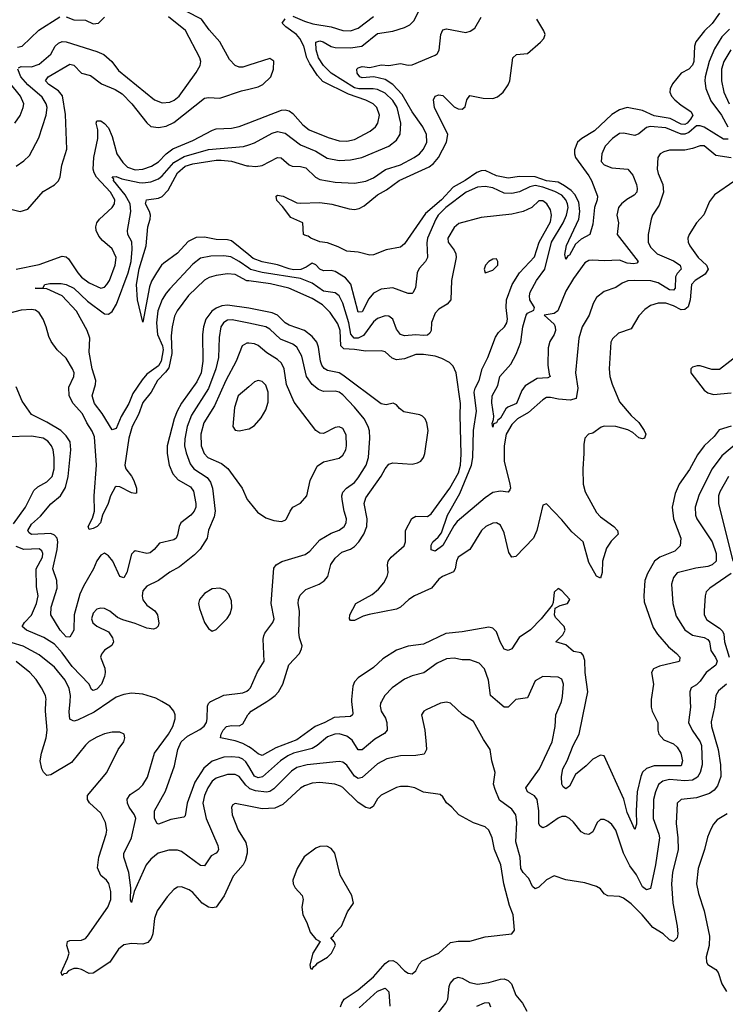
# Model space of a CAD drawing. Header units: inches. Extents: x 1834610 to 2027685, y 642842 to 774116.
# Tile 576 of 632: x 1978808 to 1982480, y 758424 to 763548. Entities that reach past the tile are written whole.
import ezdxf

# ---------------------------------------------------------------- set-up
doc = ezdxf.new("R2010")
doc.units = ezdxf.units.IN
doc.header["$MEASUREMENT"] = 0
for name, color, linetype in [('B9775', 7, 'Continuous'), ('B9776', 7, 'Continuous'), ('B9785', 7, 'Continuous'), ('B9786', 7, 'Continuous')]:
    doc.layers.add(name, color=color, linetype=linetype)

msp = doc.modelspace()

# ---------------------------------------------------------------- linework, layer by layer
at = {"layer": 'B9775', "color": 5}
for points, elevation in [([(1980000, 759455.6), (1979930, 759469.6), (1979918, 759462), (1979910.3, 759449.7), (1979913.4, 759410), (1979945.8, 759330), (1979985, 759265), (1979992.4, 759232.4), (1979991.8, 759210), (1979981.9, 759170), (1979971.8, 759150), (1979919.7, 759090), (1979871.6, 758988.4), (1979830.2, 758929.8), (1979810, 758925.7), (1979790, 758928.7), (1979758.3, 758950), (1979710, 759005.1), (1979690, 759018.9), (1979650, 759035.1), (1979630, 759033.6), (1979610, 759020.7), (1979576.5, 758983.5), (1979523.2, 758910), (1979510.1, 758869.9), (1979501.2, 758790), (1979493, 758767), (1979474.5, 758745.5), (1979450, 758736.2), (1979390, 758740.5), (1979350, 758733.2), (1979323.2, 758710), (1979277.5, 758642.5), (1979190, 758586.4), (1979170, 758583.9), (1979130, 758604.2), (1979110, 758610.7), (1979090.2, 758609.8), (1979062.4, 758597.6), (1979050, 758584.7), (1979038, 758582), (1979030, 758574), (1979024.2, 758590), (1979057.8, 758662.2), (1979065.8, 758690), (1979053.7, 758730), (1979057, 758750), (1979070, 758755.2), (1979130, 758757.6), (1979150, 758766.7), (1979162, 758778), (1979267.2, 758930), (1979282.2, 758970), (1979283.2, 759010), (1979273, 759053), (1979260.5, 759070), (1979230, 759094.3), (1979213.2, 759133.2), (1979219.8, 759190), (1979257.8, 759310), (1979261.1, 759330), (1979255, 759370), (1979230, 759418.3), (1979171.8, 759471.8), (1979161.1, 759490), (1979161.1, 759510), (1979261.5, 759630), (1979320.7, 759750), (1979351.1, 759790), (1979354.7, 759810), (1979351.8, 759830), (1979330, 759839.6), (1979290, 759839.2), (1979250, 759831.9), (1979210, 759813.3), (1979170, 759790.8), (1979150, 759772), (1979077.2, 759682.8), (1978970, 759617.8), (1978950, 759615.1), (1978932.2, 759632.2), (1978923.1, 759650), (1978915.4, 759690), (1978921.5, 759730), (1978946.8, 759810), (1978950.9, 759850), (1978942.2, 759950), (1978945.1, 760000)], 480), ([(1979277, 760000), (1979195.9, 759944.1), (1979110, 759902.2), (1979090, 759897.7), (1979070, 759908), (1979065.4, 759945.4), (1979070.3, 760000)], 460), ([(1980000, 759550.8), (1979984.4, 759564.4), (1979950, 759609.9), (1979930, 759620.2), (1979890, 759620.4), (1979830, 759600.4), (1979810, 759585), (1979786.9, 759550), (1979769.6, 759510), (1979762.2, 759470), (1979778.8, 759390), (1979839.8, 759250), (1979843.2, 759230), (1979839.1, 759220.9), (1979830.3, 759210), (1979804.2, 759195.8), (1979770, 759143.5), (1979750, 759145.6), (1979650, 759219.4), (1979630, 759225.7), (1979585.1, 759225.1), (1979529.1, 759210), (1979490, 759178.4), (1979467.1, 759150), (1979404.9, 759010), (1979390, 758952.7), (1979385.6, 758965.6), (1979386.7, 759030), (1979376.8, 759110), (1979351.1, 759190), (1979351.1, 759208.9), (1979390.8, 759290), (1979412.2, 759390), (1979405.9, 759410), (1979378.5, 759450), (1979369.9, 759470), (1979367.9, 759492.1), (1979383.9, 759516.1), (1979430, 759546.2), (1979450, 759566.5), (1979474.3, 759605.7), (1979509.3, 759730.7), (1979582.9, 759830), (1979605.8, 759870), (1979617.2, 759910), (1979616.8, 759930), (1979609.7, 759950), (1979590, 759975.8), (1979547.9, 760000)], 460), ([(1980000, 759661.5), (1979985.8, 759685.8), (1979970, 759699), (1979950, 759707.8), (1979910, 759712.1), (1979870, 759709), (1979810, 759689.4), (1979766.9, 759653.1), (1979719.5, 759580.5), (1979679.1, 759470), (1979670, 759405.1), (1979662.6, 759397.4), (1979594.8, 759385.2), (1979530, 759361.1), (1979524.2, 759364.2), (1979510.6, 759390.6), (1979509.4, 759430.6), (1979567.4, 759532.6), (1979614.8, 759665.2), (1979631.3, 759750), (1979648.6, 759790), (1979680.9, 759819.1), (1979746.2, 759853.8), (1979769, 759871), (1979779.9, 759890), (1979784.4, 759910), (1979785.2, 759974.8), (1979790.5, 759989.5), (1979800.9, 759999.1), (1979802.7, 760000)], 440), ([(1980000, 759763.9), (1979970, 759781), (1979930, 759794.9), (1979854, 759810), (1979856.8, 759830), (1979867.1, 759850), (1979885.3, 759870), (1979910, 759875.5), (1979950, 759872.6), (1979970, 759882.5), (1979995.6, 759930), (1980000, 759935.3)], 420)]:
    msp.add_lwpolyline(points, dxfattribs=dict(at, elevation=elevation))
at = {"layer": 'B9776', "color": 5}
for points, elevation in [([(1980000, 763310.7), (1979970, 763301.2), (1979950, 763301.2), (1979930, 763309.8), (1979900.5, 763340.5), (1979850, 763432.3), (1979794.3, 763494.3), (1979755.2, 763550), (1979676.9, 763590), (1979656.4, 763610), (1979648, 763630), (1979672.3, 763647.7), (1979730, 763661.7), (1979850, 763669.4), (1979902.1, 763677.9), (1979951.2, 763688.8), (1979992, 763708), (1980000, 763716.5)], 420), ([(1978796.2, 763403.8), (1978820.5, 763410), (1978907.4, 763492.6), (1979017, 763563)], 460), ([(1978803, 763297), (1978816.2, 763303.8), (1978870, 763303.1), (1978910, 763315.7), (1978970, 763368.4), (1978993.3, 763410), (1979010, 763426.1), (1979030, 763433.9), (1979050, 763432), (1979210, 763382.6), (1979245.8, 763365.8), (1979287.6, 763330), (1979322.5, 763282.5), (1979510, 763130.7), (1979550, 763115), (1979590, 763118.9), (1979611.4, 763128.6), (1979638.3, 763150), (1979727.1, 763272.9), (1979747.6, 763310), (1979750.8, 763330), (1979746.5, 763350), (1979671.6, 763491.6), (1979582.6, 763562.6)], 440), ([(1979050, 763562.8), (1979090, 763546.5), (1979150, 763545.5), (1979190, 763526.3), (1979218, 763530), (1979250, 763560.5)], 460), ([(1978770, 762560.7), (1978810, 762550.2), (1978850, 762562), (1978930, 762652.9), (1978990, 762688), (1979010.9, 762709.1), (1979019.5, 762730), (1979027.8, 762790), (1979054.1, 762874.1), (1979046.5, 763053.5), (1979030.9, 763150.9), (1979010, 763176.7), (1978959.9, 763210), (1978942, 763230), (1978955.8, 763250), (1979070, 763315.9), (1979090, 763311), (1979130, 763268.8), (1979176.9, 763256.9), (1979233.5, 763213.5), (1979304.4, 763184.4), (1979341.6, 763161.6), (1979392.7, 763110), (1979470, 763010.2), (1979490, 762992.1), (1979530, 762986.1), (1979570, 762994.2), (1979610, 763013.1), (1979770, 763138.9), (1979790, 763143), (1979850, 763139.2), (1979961.9, 763178.1), (1980000, 763186.8)], 420), ([(1978783.5, 763010), (1978810, 763048.2), (1978826.9, 763090), (1978829.7, 763110), (1978812.6, 763150), (1978703.4, 763283.4)], 460), ([(1978790, 762785.3), (1978830, 762813.8), (1978858.8, 762841.2), (1978907.9, 762932.1), (1978945.8, 763050), (1978950.5, 763090), (1978946.8, 763110), (1978924.6, 763144.6), (1978850, 763208.4), (1978815.1, 763250), (1978799.2, 763290)], 440), ([(1978789.9, 762250.1), (1978910, 762274.3), (1979030, 762316.8), (1979050, 762312.7), (1979062.8, 762302.8), (1979110.1, 762230), (1979130, 762208.4), (1979170, 762178.2), (1979230, 762150.2), (1979250, 762156.5), (1979262, 762170), (1979274.9, 762190), (1979305.8, 762270), (1979309.9, 762310), (1979290, 762355.9), (1979238.8, 762398.8), (1979220.5, 762420.5), (1979206.5, 762450), (1979204.5, 762470), (1979209.9, 762490), (1979223.2, 762510), (1979290, 762571.1), (1979301.6, 762590), (1979303.1, 762610), (1979281.5, 762650), (1979207.9, 762727.9), (1979195.1, 762750), (1979191.3, 762770), (1979193.9, 762830), (1979215.8, 762930), (1979214.6, 762974.6), (1979206.1, 763010), (1979210, 763021.1), (1979230, 763020.5), (1979250, 763008.2), (1979270, 762985.2), (1979290, 762939.7), (1979314.5, 762850), (1979344.3, 762804.3), (1979370, 762779.7), (1979410, 762766.1), (1979450, 762769.3), (1979495, 762785), (1979530, 762808.2), (1979571.2, 762850), (1979605.1, 762874.9), (1979710, 762918.7), (1979812.3, 762972.3), (1979830, 762979.5), (1979910, 762983.4), (1979950, 762991.7), (1980000, 763011.1)], 380), ([(1980000, 762255.3), (1979950, 762289.9), (1979906.6, 762313.4), (1979870, 762318.9), (1979802.6, 762317.4), (1979750, 762306), (1979710, 762276.2), (1979590, 762147.2), (1979570, 762124.7), (1979550, 762090.7), (1979527.9, 762032.1), (1979519.9, 761970), (1979525.9, 761910), (1979551.1, 761851.1), (1979555, 761830), (1979544.4, 761770), (1979530, 761746.3), (1979470, 761702.5), (1979446, 761674), (1979397.8, 761602.2), (1979376.7, 761550), (1979336.7, 761483.3), (1979310, 761420.5), (1979290, 761413), (1979237.8, 761497.8), (1979198.4, 761550), (1979184.7, 761590), (1979202.8, 761650), (1979204.1, 761670), (1979185.3, 761730), (1979170, 761818), (1979174, 761890), (1979159.4, 761930), (1979103.5, 762030), (1979029.6, 762110), (1978950, 762146.9), (1978889.2, 762150), (1978929.2, 762150.8), (1978939, 762170), (1978965.5, 762174.5), (1979024.7, 762175.3), (1979050, 762170.1), (1979090, 762150.1), (1979162.1, 762082.1), (1979250, 762016.6), (1979270, 762015.1), (1979290.2, 762029.8), (1979312, 762068), (1979373, 762230), (1979389, 762290), (1979393.9, 762353.9), (1979391.3, 762391.3), (1979371.7, 762430), (1979369.8, 762450), (1979386.9, 762550), (1979383.1, 762590), (1979356.9, 762636.9), (1979296.7, 762710), (1979297.6, 762717.6), (1979290, 762730.3), (1979310, 762731.9), (1979339.9, 762719.9), (1979430, 762700.4), (1979450, 762698.2), (1979490, 762703.1), (1979530, 762718.6), (1979550, 762735), (1979610, 762804.7), (1979665, 762835), (1979790, 762872.1), (1979973.1, 762886.9), (1980000, 762896)], 360), ([(1980000, 762323.6), (1979910, 762396.1), (1979890, 762401.8), (1979830, 762403.6), (1979770, 762416.4), (1979726.3, 762413.7), (1979685.8, 762394.2), (1979630, 762333.4), (1979558.6, 762281.4), (1979546, 762270), (1979519.6, 762230), (1979493.5, 762186.5), (1979483, 762157), (1979450, 761974), (1979421.8, 762090), (1979415.8, 762170), (1979430, 762250.3), (1979467, 762370), (1979475.5, 762470), (1979487.2, 762510), (1979488.8, 762530), (1979483.8, 762550), (1979462.6, 762590), (1979467.8, 762610), (1979530, 762618.9), (1979550, 762628.1), (1979580.2, 762659.8), (1979629.8, 762750.2), (1979670, 762784.7), (1979710, 762798.2), (1979830, 762816.8), (1979856.1, 762816.1), (1979910.5, 762810.6), (1979990, 762787.5), (1980000, 762786.5)], 340), ([(1980000, 762187.8), (1979990, 762189), (1979930, 762221.1), (1979890, 762224.5), (1979830, 762217), (1979794.5, 762205.5), (1979770, 762191.4), (1979687.5, 762112.5), (1979627.2, 762032.8), (1979614.7, 762005.3), (1979601.4, 761950), (1979596.7, 761903.3), (1979599.3, 761810), (1979583.7, 761736.3), (1979567.3, 761712.7), (1979526.3, 761670), (1979491.8, 761610), (1979450, 761554.8), (1979426.5, 761493.5), (1979394.4, 761430), (1979376.2, 761370), (1979355, 761230), (1979360.8, 761210), (1979390, 761172.6), (1979401.7, 761150), (1979415.9, 761110), (1979415.8, 761084.2), (1979410, 761081.2), (1979390, 761085.5), (1979330, 761116.6), (1979310, 761118), (1979305.4, 761114.6), (1979280.5, 761070), (1979269.6, 761030), (1979239.5, 760970), (1979228.6, 760930), (1979211.5, 760910), (1979190, 760899.6), (1979170, 760895.4), (1979164.2, 760910), (1979186.7, 760953.3), (1979197.4, 760990), (1979196.3, 761070), (1979208.7, 761230), (1979196.8, 761376.8), (1979186.3, 761406.3), (1979156.9, 761450), (1979135.8, 761495.8), (1979086.5, 761550), (1979065.3, 761590), (1979064.6, 761635.4), (1979090.5, 761690), (1979091.2, 761710), (1979082.4, 761730), (1979050, 761786.6), (1979003.6, 761830), (1978972.6, 761872.6), (1978959.3, 761899.3), (1978946.8, 761950), (1978930.7, 761990), (1978910, 762021.5), (1978890, 762036.1), (1978870, 762040.2), (1978815.8, 762035.8), (1978750, 762018.1)], 380), ([(1980000, 762046.7), (1979890, 762062.1), (1979860.9, 762059.1), (1979830, 762046), (1979808, 762030), (1979777.5, 761990), (1979765.5, 761950), (1979760.5, 761910), (1979761.5, 761770), (1979752.3, 761710), (1979730, 761662.7), (1979650, 761551.2), (1979627.3, 761510), (1979612.7, 761470), (1979575.9, 761330), (1979575.8, 761290), (1979586.5, 761230), (1979604.8, 761184.8), (1979632.7, 761152.7), (1979697.3, 761117.3), (1979713.4, 761093.4), (1979725.2, 761030), (1979724.8, 761010), (1979716.9, 760990), (1979698.5, 760970), (1979646.9, 760930), (1979637.5, 760910), (1979630, 760866.9), (1979621.9, 760850), (1979610, 760840.2), (1979535.9, 760824.1), (1979508.2, 760790), (1979487.4, 760772.6), (1979470, 760769.9), (1979410, 760783.5), (1979401.9, 760778.1), (1979390, 760765.4), (1979366.2, 760670), (1979350, 760643.5), (1979329.9, 760649.9), (1979293, 760730), (1979270, 760757.5), (1979250, 760770.9), (1979230, 760761.8), (1979210, 760731.1), (1979192.6, 760690), (1979140.6, 760599.4), (1979122, 760558), (1979092.3, 760450), (1979090.6, 760370), (1979070, 760334.5), (1979050, 760336.8), (1979019.5, 760370), (1978971.1, 760450), (1978972.6, 760490), (1979002.8, 760590), (1979002, 760630), (1978980.9, 760690), (1979004, 760790), (1979007.4, 760830), (1979003, 760850), (1978990, 760865), (1978970, 760873.1), (1978869.3, 760869.3), (1978857, 760877), (1978850.5, 760890), (1978870, 760922.1), (1978915.9, 760964.1), (1978970, 761028.9), (1979020.2, 761070), (1979046.3, 761113.7), (1979061, 761170), (1979074, 761310), (1979070.3, 761350), (1979050, 761382.4), (1979023, 761410), (1978950, 761453), (1978870, 761492.7), (1978821.9, 761561.9), (1978790, 761637.4)], 420), ([(1980000, 761967.6), (1979914.1, 761986), (1979890, 761984), (1979881.1, 761978.9), (1979868.8, 761970), (1979855.8, 761950), (1979846.1, 761893.9), (1979843, 761790), (1979828.7, 761730), (1979791.7, 761628.3), (1979701.8, 761490), (1979680.5, 761430), (1979666.9, 761366.9), (1979666.8, 761330), (1979674, 761294), (1979695.6, 761235.6), (1979714.4, 761210), (1979784.7, 761164.7), (1979801.5, 761141.5), (1979812.2, 761110), (1979826.1, 760990), (1979819.5, 760960.5), (1979790.3, 760890.3), (1979783.6, 760850), (1979748, 760792), (1979717.5, 760762.5), (1979639.4, 760700.6), (1979590, 760672.2), (1979531.4, 760628.6), (1979470, 760599.8), (1979450, 760576.3), (1979445.6, 760550), (1979450, 760529), (1979470, 760500.6), (1979511.3, 760471.3), (1979525.8, 760450), (1979532.1, 760408), (1979528.9, 760391.1), (1979518.6, 760381.4), (1979503.9, 760376.1), (1979470, 760380.4), (1979410, 760404.8), (1979344.7, 760424.7), (1979316.5, 760436.5), (1979276.9, 760470), (1979250, 760483.5), (1979230, 760486), (1979210, 760479.7), (1979190, 760458.9), (1979182, 760430), (1979188.8, 760408.8), (1979210, 760391.3), (1979270, 760362.4), (1979291.4, 760331.4), (1979295.8, 760310), (1979288.5, 760291.5), (1979250, 760267.3), (1979233.3, 760246.7), (1979229.2, 760230), (1979252.2, 760172.2), (1979252.9, 760150), (1979250.1, 760130), (1979234.8, 760090), (1979210, 760063), (1979190, 760056.1), (1979182.8, 760062.8), (1979169.1, 760090), (1979081.7, 760181.7), (1979030, 760253), (1978990, 760297.8), (1978933.4, 760333.4), (1978843.5, 760370), (1978820.5, 760390), (1978833.3, 760410), (1978870, 760448), (1978895.9, 760510), (1978904, 760550), (1978896.2, 760596.2), (1978894.5, 760690), (1978926.5, 760750), (1978929, 760770), (1978923.2, 760783.2), (1978910, 760794.8), (1978830, 760791.3), (1978790, 760806.1)], 440), ([(1980000, 761863.5), (1979990, 761864.4), (1979966.2, 761850), (1979935.3, 761770), (1979880.9, 761670), (1979822.6, 761537.4), (1979766.2, 761450), (1979751.4, 761390), (1979753.5, 761330), (1979769.1, 761290), (1979787.1, 761270), (1979858.7, 761238.7), (1979892.3, 761212.3), (1979965.3, 761110), (1979992.7, 761050), (1980000, 761041)], 460), ([(1980000, 761637.5), (1979946, 761590), (1979925.9, 761530), (1979917.3, 761430), (1979930, 761411), (1979950, 761407.7), (1980000, 761418)], 480), ([(1978776.3, 760923.7), (1978838, 761010), (1978882.5, 761097.5), (1978903.5, 761116.5), (1978950, 761142), (1978977.1, 761170), (1978988, 761210), (1978988.3, 761270), (1978981.8, 761310), (1978973.3, 761330), (1978954.2, 761354.2), (1978930, 761370.4), (1978870, 761380.2), (1978743, 761377)], 440), ([(1979070.3, 760000), (1979073, 760030), (1979066.5, 760066.5), (1979045.2, 760110), (1978990, 760178.3), (1978910, 760243.2), (1978827, 760287), (1978770, 760304.2)], 460), ([(1978945.1, 760000), (1978945.7, 760010), (1978942.2, 760030), (1978922.2, 760070), (1978893.4, 760113.4), (1978861.8, 760150), (1978790, 760207.4)], 480), ([(1979547.9, 760000), (1979517.5, 760017.5), (1979450, 760038.2), (1979390, 760042.6), (1979350, 760036.8), (1979310, 760022.7), (1979277, 760000)], 460), ([(1979802.7, 760000), (1979870, 760031.8), (1979970, 760045.4), (1979990, 760052.7), (1980000, 760061.4)], 440)]:
    msp.add_lwpolyline(points, dxfattribs=dict(at, elevation=elevation))
at = {"layer": 'B9776', "color": 5, "elevation": 460}
msp.add_lwpolyline([(1979850, 760589.7), (1979810, 760586.6), (1979770, 760561.1), (1979744.2, 760530), (1979739.5, 760510), (1979744.2, 760484.2), (1979770.3, 760410.3), (1979790, 760378.8), (1979810, 760366), (1979830, 760374), (1979888.2, 760431.8), (1979904, 760456), (1979913, 760487), (1979910, 760524), (1979897.4, 760557.4), (1979878.4, 760578.4)], close=True, dxfattribs=at)
at = {"layer": 'B9785', "color": 5}
for points, elevation in [([(1982426.6, 760000), (1982423.1, 759970), (1982405.7, 759894.3), (1982407.7, 759870), (1982443.7, 759750), (1982454.7, 759670), (1982456, 759610), (1982439.8, 759560.2), (1982421.8, 759538.2), (1982398.6, 759521.4), (1982330, 759498.4), (1982250.1, 759489.9), (1982229.6, 759470.4), (1982224.1, 759364.1), (1982233.4, 759290), (1982234, 759230), (1982206.1, 759110), (1982199.3, 759050), (1982206.4, 758950), (1982229, 758831), (1982232.4, 758790), (1982230, 758769.2), (1982210.8, 758750), (1982190, 758758.7), (1982156.3, 758790), (1982102.8, 758822.8), (1982048.2, 758890), (1981990, 758945.8), (1981950, 758976.4), (1981930, 758984.4), (1981868.7, 758988.7), (1981850, 758998.7), (1981830, 759025.1), (1981810, 759037.4), (1981750, 759056.3), (1981650, 759071.8), (1981590, 759092.8), (1981550, 759070.8), (1981510, 759032.6), (1981490, 759025.3), (1981476.2, 759036.2), (1981457.8, 759077.8), (1981428.5, 759110), (1981416.5, 759130), (1981412, 759190), (1981389.4, 759270), (1981395.9, 759370), (1981390.6, 759410), (1981370, 759438.9), (1981305.5, 759485.5), (1981281.7, 759541.7), (1981274, 759570), (1981283.1, 759630), (1981265.4, 759690), (1981257.4, 759750), (1981222.1, 759802.1), (1981170, 759895.4), (1981112, 759932), (1981050.8, 759990.8), (1981030, 759996.4), (1980997.3, 759990), (1980923.5, 759956.5), (1980911.4, 759948.6), (1980898.4, 759930), (1980916.5, 759850), (1980924.1, 759775.9), (1980924.4, 759750), (1980913.8, 759726.2), (1980870, 759717.7), (1980790, 759717.4), (1980718, 759702), (1980670, 759675.3), (1980590, 759603.4), (1980570, 759598.5), (1980550, 759610.6), (1980510, 759667.9), (1980490, 759683.2), (1980470, 759688), (1980304.9, 759670), (1980250, 759655.5), (1980223.4, 759636.6), (1980130, 759544.6), (1980110, 759531.8), (1980092.2, 759527.8), (1980034.7, 759534.7), (1980005.8, 759545.8), (1980000, 759550.8)], 460), ([(1980691.6, 760000), (1980685.8, 759990), (1980684.1, 759975.9), (1980690.2, 759950), (1980712.3, 759912.3), (1980719.4, 759890), (1980721.1, 759850), (1980706.2, 759833.8), (1980656.6, 759803.4), (1980590, 759748.1), (1980570, 759747.6), (1980537.6, 759797.6), (1980510, 759818.7), (1980470, 759831.1), (1980447.7, 759830), (1980410, 759815), (1980355.6, 759770), (1980330, 759755.5), (1980233.4, 759730), (1980203.1, 759716.9), (1980165.2, 759690), (1980072.6, 759607.4), (1980050, 759601.5), (1980030, 759610.4), (1980000, 759661.5)], 440), ([(1980535.4, 760000), (1980542, 759938), (1980540.8, 759930), (1980530, 759921.6), (1980444.1, 759915.9), (1980395.7, 759890), (1980345.4, 759870), (1980250, 759799.9), (1980141.5, 759758.5), (1980070, 759719.3), (1980050, 759727.2), (1980015.3, 759755.3), (1980000, 759763.9)], 420), ([(1980000, 759935.3), (1980012.2, 759950), (1980094.2, 760000)], 420), ([(1981380.5, 760000), (1981350, 759969.7), (1981330, 759969.7), (1981294.4, 760000)], 440), ([(1982296.9, 760000), (1982298.2, 759970), (1982288.8, 759890), (1982307.5, 759850), (1982349.6, 759790), (1982355.5, 759770), (1982359.6, 759670), (1982350, 759629.7), (1982334.9, 759605.1), (1982310, 759589.9), (1982270, 759585.9), (1982190, 759593.8), (1982154.8, 759585.2), (1982132.3, 759567.7), (1982116.2, 759530), (1982106.4, 759490), (1982104.6, 759390), (1982134.4, 759310), (1982137.7, 759290), (1982116, 759150), (1982090, 759026.9), (1982070, 759018.7), (1982050, 759034.5), (1982017.6, 759097.6), (1981984.1, 759144.1), (1981950.8, 759210), (1981909.9, 759329.9), (1981890, 759359.1), (1981870, 759375.3), (1981850, 759385.4), (1981830, 759385.6), (1981812.7, 759370), (1981790, 759322), (1981770, 759307.6), (1981750, 759311), (1981730, 759320.8), (1981690, 759372.4), (1981670, 759391.3), (1981650, 759401), (1981630, 759401), (1981610, 759392.2), (1981551.7, 759350), (1981530, 759342.8), (1981516.9, 759350), (1981510, 759362.7), (1981509.9, 759430), (1981500.9, 759490), (1981487.8, 759507.8), (1981451.1, 759530), (1981442.4, 759550), (1981512.4, 759650), (1981578.6, 759790), (1981595.1, 759870), (1981597.4, 759930), (1981625.7, 759994.3), (1981627.1, 760000)], 440), ([(1982093.8, 760000), (1982093.7, 759970), (1982098.7, 759950), (1982129.3, 759890), (1982128.7, 759850), (1982134.2, 759830), (1982160.9, 759800.9), (1982210, 759779.3), (1982230, 759761.5), (1982248.3, 759730), (1982256.8, 759690), (1982250, 759664.9), (1982110, 759665.6), (1982070, 759651.1), (1982050, 759631.4), (1982040.1, 759610), (1982022.3, 759530), (1982015.7, 759430), (1982018.5, 759361.5), (1982010, 759332.7), (1981970, 759422.2), (1981951.8, 759491.8), (1981850, 759716.2), (1981830, 759721.1), (1981790, 759699.9), (1981755.6, 759664.4), (1981701.2, 759618.8), (1981670, 759558.3), (1981650, 759545.1), (1981635.9, 759555.9), (1981628.6, 759568.6), (1981628.3, 759610), (1981634, 759650), (1981657.9, 759690), (1981689.3, 759770.7), (1981718.8, 759830), (1981754, 760000)], 420), ([(1980478.4, 758410), (1980484.3, 758430), (1980497.6, 758450), (1980570, 758499.6), (1980650, 758567.2), (1980710, 758635.3), (1980730, 758650.8), (1980750, 758652.1), (1980770, 758641.7), (1980810, 758598.4), (1980830, 758585), (1980850, 758583.2), (1980870, 758598), (1980887.7, 758632.3), (1980902.7, 758650), (1980989.9, 758690.1), (1981050, 758746.2), (1981090, 758753), (1981150, 758751.5), (1981230, 758775.5), (1981370, 758790.6), (1981382.4, 758810), (1981376.4, 758890), (1981357.9, 758937.9), (1981328.3, 759050), (1981311.3, 759150), (1981279.5, 759230), (1981266.4, 759290), (1981250, 759329.4), (1981230, 759347.3), (1981170, 759368.3), (1981093, 759410), (1981057.7, 759450), (1981030, 759472.8), (1981010, 759503.5), (1980995.8, 759515.8), (1980910, 759527.4), (1980863.7, 759550), (1980830, 759558), (1980790, 759557.4), (1980770, 759551.2), (1980690, 759512.8), (1980670, 759493.3), (1980647.4, 759452.6), (1980630, 759442), (1980610, 759448.6), (1980570, 759474.1), (1980490, 759551.8), (1980478.3, 759558.3), (1980448.5, 759568.5), (1980370, 759578.3), (1980330, 759575), (1980290, 759560.2), (1980270, 759548.4), (1980177.1, 759462.8), (1980136.1, 759443.9), (1980070, 759441.5), (1980000, 759455.6)], 480), ([(1982490, 759414.6), (1982437.1, 759382.9), (1982418, 759362), (1982404.6, 759335.4), (1982387.3, 759292.7), (1982371.8, 759230), (1982338.1, 759130), (1982330.1, 759050), (1982340.3, 759000.3), (1982370.1, 758910.1), (1982397.7, 758777.7), (1982396.2, 758730), (1982380.2, 758670), (1982382.6, 758642.6), (1982390, 758630.6), (1982430, 758605.5), (1982442.4, 758590), (1982462.3, 758530), (1982487, 758490)], 480), ([(1980950, 758331.8), (1981026.5, 758430), (1981036.8, 758450), (1981042.8, 758517.2), (1981048.3, 758531.7), (1981070, 758556.2), (1981090, 758564.5), (1981110, 758559.2), (1981150, 758537.1), (1981190, 758528.2), (1981250, 758537.4), (1981310, 758555.3), (1981330, 758555.5), (1981350, 758548.3), (1981368.3, 758530), (1981390, 758470.5), (1981424.4, 758430), (1981447.6, 758387.6)], 460), ([(1980574.9, 758405.1), (1980670, 758492.4), (1980710, 758508.5), (1980728.9, 758488.9), (1980733.8, 758413.8)], 460), ([(1981186.7, 758413.3), (1981227.8, 758432.2), (1981250, 758432.3), (1981258.7, 758410)], 440)]:
    msp.add_lwpolyline(points, dxfattribs=dict(at, elevation=elevation))
at = {"layer": 'B9785', "color": 5, "elevation": 520}
msp.add_lwpolyline([(1980406.7, 759246.7), (1980370, 759244.4), (1980350, 759235.8), (1980289.4, 759190.6), (1980251.6, 759130), (1980230.2, 759070), (1980231.3, 759050), (1980241.2, 759030), (1980278, 758990), (1980283.1, 758970), (1980276, 758930), (1980280.9, 758890), (1980301.7, 758850), (1980319.3, 758799.3), (1980350, 758762), (1980372, 758750), (1980334, 758690), (1980318, 758630), (1980322, 758610), (1980330, 758606), (1980339, 758621), (1980350, 758626.8), (1980360.1, 758639.9), (1980410, 758668.9), (1980431.1, 758690), (1980451, 758731), (1980446.6, 758746.6), (1980428, 758770), (1980440.7, 758779.3), (1980445.6, 758790), (1980483.1, 758830), (1980514.5, 758905.5), (1980546, 758950), (1980536.3, 758990), (1980476, 759096), (1980448.3, 759210), (1980430, 759234.3)], close=True, dxfattribs=at)
at = {"layer": 'B9786', "color": 5}
for points, elevation in [([(1980000, 762896), (1980030, 762906.1), (1980122.8, 762957.2), (1980150, 762966), (1980190, 762957.2), (1980270, 762897.2), (1980350, 762863.1), (1980407.5, 762827.5), (1980470, 762814.4), (1980530, 762818.1), (1980589.5, 762830.5), (1980729.9, 762890.1), (1980770, 762920.2), (1980788.1, 762951.9), (1980791, 763009), (1980773.4, 763090), (1980750, 763127.5), (1980710, 763164.4), (1980670, 763183.7), (1980648.5, 763188.5), (1980572.7, 763187.3), (1980550, 763193.7), (1980430, 763269.9), (1980388.5, 763308.5), (1980362.7, 763350), (1980350.7, 763390), (1980349.9, 763430.1), (1980370, 763437.8), (1980386.9, 763433.1), (1980430, 763407.4), (1980450, 763402.1), (1980530, 763401.3), (1980589.5, 763410.5), (1980670, 763475.1), (1980750, 763488.5), (1980810, 763506.7), (1980839.3, 763520.7), (1980858.8, 763541.1), (1980899.6, 763620.4)], 360), ([(1980000, 762786.5), (1980037.2, 762782.8), (1980070.9, 762789.1), (1980150, 762830.2), (1980168.4, 762828.4), (1980210, 762792.9), (1980225.9, 762785.9), (1980270, 762784.2), (1980296.9, 762776.9), (1980348.3, 762728.3), (1980370, 762716.6), (1980450, 762702.4), (1980550, 762697.4), (1980610, 762707.6), (1980650, 762724.6), (1980712.5, 762767.5), (1980790, 762792.6), (1980860.7, 762830), (1980888.2, 762850), (1980910, 762873.6), (1980927.7, 762910), (1980925, 762950), (1980906.2, 762990), (1980850, 763068), (1980798.7, 763158.7), (1980750.7, 763210.7), (1980710, 763236), (1980650.5, 763249.5), (1980590, 763245.4), (1980578, 763250), (1980565.1, 763270), (1980563, 763290), (1980570, 763297.6), (1980590, 763304.7), (1980630, 763299.2), (1980690, 763313.2), (1980730, 763308.4), (1980790, 763319.5), (1980830, 763311), (1980850, 763312.9), (1980970, 763362.8), (1980980.5, 763370), (1980991.3, 763388.7), (1980999.1, 763470), (1981010, 763495.5), (1981030, 763500.3), (1981130, 763481.3), (1981152.9, 763487.1), (1981176.2, 763503.8), (1981210, 763560.5)], 340), ([(1982450, 763581.2), (1982411.4, 763528.6), (1982372.7, 763490), (1982327.1, 763432.9), (1982319.4, 763410), (1982316.3, 763330), (1982308.7, 763311.3), (1982290, 763290.7), (1982251, 763269), (1982205.5, 763214.5), (1982192.6, 763187.4), (1982191.8, 763170), (1982200.9, 763150), (1982217.3, 763130), (1982250, 763102), (1982300.9, 763070), (1982310, 763054.9), (1982311.8, 763050), (1982299.6, 763030), (1982281.1, 763010), (1982270, 763001.8), (1982250, 763003.4), (1982192.9, 763032.9), (1982110, 763047.4), (1982050, 763075.9), (1981970, 763090.5), (1981930, 763078.2), (1981890, 763053.6), (1981799.4, 762970), (1981732.7, 762930), (1981711.5, 762910), (1981695.9, 762870), (1981695.1, 762850), (1981700.9, 762830), (1981770, 762735.1), (1981783.6, 762710), (1981814.3, 762630), (1981813, 762610), (1981798.6, 762570), (1981790, 762484), (1981774.9, 762430), (1981730, 762406.3), (1981700.5, 762379.5), (1981670, 762322.2), (1981661.1, 762318.9), (1981650, 762302), (1981645.8, 762325.8), (1981652.9, 762372.9), (1981717.9, 762510), (1981723.4, 762550), (1981717.8, 762597.8), (1981697.1, 762637.1), (1981677.9, 762658), (1981643.5, 762683.5), (1981610, 762701.4), (1981550, 762708.6), (1981490, 762729.5), (1981410, 762731.3), (1981350, 762722.5), (1981290, 762734.4), (1981230, 762763.1), (1981210, 762761.5), (1981187.3, 762752.7), (1981125.7, 762710), (1981064.3, 762675.7), (1981003.9, 762610), (1980920.7, 762539.3), (1980810, 762381.7), (1980790, 762364), (1980716, 762350), (1980650, 762323.6), (1980630, 762322.4), (1980570, 762337.6), (1980510, 762343.7), (1980465.6, 762365.6), (1980410, 762385.7), (1980370, 762391.6), (1980322.7, 762410), (1980310, 762420.9), (1980290, 762426), (1980285.2, 762430), (1980282, 762490), (1980218.7, 762518.7), (1980176.2, 762576.2), (1980146.6, 762606.6), (1980143.7, 762630), (1980150, 762633.7), (1980178.8, 762630), (1980250, 762595.3), (1980267.3, 762592.7), (1980370, 762596.5), (1980432.5, 762587.5), (1980523.3, 762563.2), (1980550, 762559.8), (1980575.1, 762564.9), (1980600.3, 762579.7), (1980670, 762635.9), (1980717.4, 762662.6), (1980783.8, 762710), (1980938.5, 762781.5), (1980961.6, 762798.4), (1980987.4, 762830), (1981029.9, 762910), (1981036.2, 762950), (1980967.6, 763090), (1980962, 763130), (1980969.8, 763150.2), (1980990, 763156.9), (1981010, 763152.6), (1981070, 763094.9), (1981090, 763083.9), (1981110, 763082.3), (1981125.9, 763094.1), (1981135.4, 763130), (1981150, 763152.4), (1981220.1, 763140.1), (1981270, 763138), (1981293.9, 763146.1), (1981323.5, 763170), (1981350, 763209.1), (1981358.7, 763230), (1981374, 763350), (1981393, 763367), (1981450, 763371.7), (1981518.9, 763430), (1981536.5, 763450), (1981542.4, 763470), (1981536.1, 763490), (1981499.7, 763550)], 320), ([(1980230, 763565.3), (1980290, 763539.1), (1980333.2, 763526.8), (1980429.7, 763509.7), (1980490, 763491.1), (1980530, 763489.1), (1980570, 763504.2), (1980650, 763563.9)], 380), ([(1980000, 763011.1), (1980170, 763076.8), (1980190, 763077.8), (1980210, 763072.7), (1980230, 763059.8), (1980280.9, 763000.9), (1980314.9, 762974.9), (1980413.9, 762933.9), (1980470, 762917.3), (1980510, 762915.7), (1980550, 762924.3), (1980632.5, 762967.6), (1980660.2, 762990), (1980672.5, 763010), (1980679.9, 763050), (1980667, 763090), (1980647.9, 763110), (1980610, 763129.5), (1980519.7, 763159.7), (1980385.9, 763225.9), (1980357.2, 763257.2), (1980317.7, 763317.7), (1980303, 763350), (1980287, 763410), (1980266.9, 763450), (1980249.5, 763470), (1980193.3, 763510), (1980174.7, 763530), (1980190, 763551.4)], 380), ([(1982501.1, 763498.9), (1982461.7, 763458.3), (1982423.5, 763396.5), (1982395.9, 763330), (1982374.9, 763250), (1982372.8, 763230), (1982378.7, 763190), (1982404.9, 763124.8), (1982460.8, 763050), (1982492.5, 762990)], 340), ([(1982508.5, 763391.5), (1982472.7, 763330), (1982459.8, 763290), (1982459.7, 763230), (1982472.3, 763170), (1982499.9, 763110)], 360), ([(1980000, 763186.8), (1980050, 763198.2), (1980074.4, 763210), (1980115, 763250), (1980128.9, 763290), (1980130, 763331.1), (1980110, 763345.3), (1980000, 763310.7)], 420), ([(1982494.2, 762925.8), (1982470, 762925.2), (1982370, 762988.6), (1982350, 762996.1), (1982330, 762994.7), (1982290, 762960.8), (1982270, 762952.4), (1982250, 762952.7), (1982170, 762984.7), (1982088.4, 762991.6), (1982070, 762987.1), (1982030, 762954.3), (1982010, 762945.5), (1981950, 762956.5), (1981930, 762955), (1981892.6, 762930), (1981855.3, 762890), (1981837.2, 762850), (1981833.7, 762810), (1981850, 762792.2), (1981890, 762776), (1981972.2, 762770), (1981998.2, 762738.2), (1982017.5, 762690), (1982022.3, 762670), (1982020.2, 762650), (1982005.8, 762634.2), (1981967.7, 762612.3), (1981940.6, 762590), (1981925.1, 762570), (1981915.8, 762530), (1981925, 762490), (1981918.1, 762430), (1982026.2, 762290), (1982018.9, 762281.1), (1982003.6, 762276.4), (1981970, 762281), (1981930, 762296.3), (1981850, 762292.1), (1981790, 762296.5), (1981770, 762294.7), (1981750, 762282.2), (1981690, 762201.1), (1981650, 762134.5), (1981608.1, 762031.9), (1981590, 762018), (1981538, 762010), (1981590, 761962.4), (1981595.6, 761950), (1981596.5, 761930), (1981590.2, 761910), (1981566.9, 761873.1), (1981559.2, 761840.8), (1981556.1, 761750), (1981562.8, 761702.8), (1981568.5, 761690), (1981556.4, 761683.6), (1981500.4, 761679.6), (1981438.3, 761641.7), (1981421.6, 761618.4), (1981393.1, 761550), (1981348.5, 761531.5), (1981337.4, 761522.6), (1981310, 761473.7), (1981296.8, 761463.2), (1981290, 761449.8), (1981274.7, 761445.3), (1981270, 761427.3), (1981266.1, 761446.1), (1981273.8, 761466.2), (1981274.9, 761485.1), (1981265.6, 761554.4), (1981266.9, 761590), (1981295.6, 761644.4), (1981306.6, 761690), (1981364.2, 761755.8), (1981392.6, 761807.4), (1981416.8, 761870), (1981426.1, 761950), (1981444.6, 762010), (1981450, 762020.3), (1981484.5, 762035.5), (1981488, 762050), (1981463, 762090), (1981460.8, 762110), (1981464.8, 762130), (1981498.5, 762190), (1981541.2, 762250), (1981576.3, 762390), (1981635.9, 762490), (1981654.2, 762530), (1981662.1, 762570), (1981659.5, 762590), (1981650.6, 762610), (1981630, 762633.7), (1981593.4, 762653.4), (1981530, 762675.7), (1981490, 762684.1), (1981462.2, 762677.8), (1981410, 762651.9), (1981370, 762644), (1981330, 762644.8), (1981270, 762672.1), (1981230, 762680.4), (1981190, 762676.1), (1981131.1, 762650), (1981025.6, 762570), (1980985.3, 762530), (1980973.8, 762510), (1980931, 762410), (1980926.7, 762386.7), (1980930.2, 762310), (1980919.2, 762290), (1980886.8, 762253.2), (1980875.9, 762230), (1980868.2, 762151.8), (1980854.2, 762125.8), (1980850, 762122), (1980830, 762122.8), (1980750, 762152.2), (1980690, 762146.1), (1980650, 762124.7), (1980625.4, 762094.6), (1980590, 762028.2), (1980570, 762025.6), (1980531, 762171), (1980503.5, 762203.5), (1980450, 762237.5), (1980430, 762242.5), (1980390, 762240.5), (1980370, 762249.9), (1980350, 762271.6), (1980330, 762280.2), (1980299.9, 762260.1), (1980271.8, 762248.2), (1980233.6, 762246.4), (1980210.5, 762250.5), (1980150, 762272.4), (1980070, 762288), (1980024.1, 762304.1), (1980000, 762323.6)], 340), ([(1982510, 762828.6), (1982430, 762840.6), (1982370, 762891.8), (1982350, 762891.8), (1982310, 762876.5), (1982270, 762869.3), (1982190, 762868), (1982159.8, 762860.2), (1982141.7, 762850), (1982129.3, 762830), (1982125.2, 762770), (1982130, 762748), (1982154.4, 762690), (1982158.4, 762650), (1982136.8, 762583.2), (1982101.7, 762530), (1982094.3, 762510), (1982079.2, 762430), (1982079.3, 762390), (1982090, 762364.7), (1982125.4, 762330), (1982210, 762292.4), (1982244.8, 762270), (1982250.1, 762250), (1982230, 762227.1), (1982221.4, 762210), (1982219.6, 762150), (1982210, 762139.9), (1982190, 762141.5), (1982130, 762179.1), (1982092.1, 762187.9), (1982008.9, 762191.1), (1981972.2, 762187.8), (1981943.9, 762176.1), (1981910, 762154.3), (1981850, 762132.4), (1981810, 762102.4), (1981792.4, 762070), (1981771.8, 762010), (1981734.8, 761950), (1981718, 761890), (1981700.5, 761710), (1981712.9, 761630), (1981703.8, 761576.2), (1981672.4, 761567.6), (1981612.2, 761572.2), (1981570, 761582.4), (1981550, 761581.2), (1981530, 761569.8), (1981456.1, 761503.9), (1981399, 761470), (1981370, 761441.2), (1981339.8, 761390), (1981329.5, 761329.5), (1981330.1, 761250), (1981359.6, 761130), (1981362.4, 761110), (1981359.2, 761100.8), (1981350, 761089.6), (1981310, 761094), (1981270, 761086.4), (1981230, 761059.9), (1981084.1, 760935.9), (1981066.7, 760913.3), (1981010, 760811.5), (1980970, 760782), (1980950, 760788), (1980950, 760813.4), (1980957.7, 760830), (1980985.8, 760854.2), (1981002.6, 760877.4), (1981033.8, 760970), (1981098, 761082), (1981159.3, 761230), (1981165.5, 761270), (1981170.2, 761409.8), (1981186.2, 761510), (1981173.9, 761610), (1981178, 761630), (1981198.6, 761670), (1981214.1, 761730), (1981244.7, 761790), (1981283.7, 761896.3), (1981300, 761920), (1981330.9, 761950), (1981342.7, 761970), (1981346.4, 761990), (1981339, 762050), (1981341.4, 762090), (1981371.1, 762168.9), (1981408.4, 762230), (1981486.5, 762313.5), (1981511.3, 762390), (1981570, 762495.6), (1981575.5, 762530), (1981570, 762557.6), (1981550.7, 762590), (1981530, 762604.8), (1981510, 762605.3), (1981473, 762570), (1981429.1, 762549.1), (1981370, 762536.1), (1981210, 762518.7), (1981093.4, 762486.6), (1981070, 762466.6), (1981036.5, 762410), (1981038, 762390), (1981069, 762349), (1981077.8, 762330), (1981080.1, 762310), (1981055.3, 762190), (1981051.3, 762090), (1981033, 762067), (1980990, 762041.8), (1980970, 762020.9), (1980951.8, 761971.8), (1980949.3, 761930), (1980943, 761917), (1980930, 761906.4), (1980910, 761903.6), (1980870, 761907.8), (1980810, 761902), (1980790, 761909.8), (1980770, 761936.9), (1980749.9, 761989.9), (1980730, 762004.8), (1980710, 762005.8), (1980670, 761991.9), (1980650, 761975.6), (1980596.6, 761903.4), (1980570, 761889.9), (1980549.7, 761889.7), (1980531.3, 761911.3), (1980521, 761970), (1980490, 762071.9), (1980470.6, 762110.6), (1980450, 762126.2), (1980390, 762135.1), (1980330, 762177.1), (1980270, 762200.4), (1980070, 762232.5), (1980010, 762248.4), (1980000, 762255.3)], 360), ([(1982530, 762709.8), (1982424, 762636), (1982398.5, 762601.5), (1982367.8, 762532.2), (1982330, 762489.7), (1982292.3, 762430), (1982285.6, 762410), (1982286.5, 762390), (1982295.2, 762370), (1982338.4, 762310), (1982382.3, 762270), (1982390.3, 762250), (1982376, 762224), (1982323.6, 762190), (1982303.5, 762170), (1982296.8, 762090), (1982286.1, 762053.9), (1982270, 762039.1), (1982250, 762037.3), (1982210, 762058.1), (1982170, 762071.6), (1982130, 762072.1), (1982090, 762059.8), (1982060.5, 762039.5), (1982030, 762007.1), (1981990, 761939), (1981923.7, 761916.3), (1981893.8, 761886.2), (1981884.5, 761870), (1981875.9, 761730), (1981880.1, 761690), (1981891.1, 761651.1), (1981930, 761559.3), (1981990, 761487.2), (1982030.7, 761450.7), (1982058.2, 761410), (1982066.1, 761390), (1982059.7, 761370), (1982050, 761366), (1982030, 761372.5), (1981999.5, 761399.5), (1981973.4, 761413.4), (1981910, 761430.3), (1981850, 761432), (1981833.3, 761426.7), (1981790, 761395.9), (1981768.2, 761390), (1981749.2, 761370), (1981743.4, 761336.6), (1981744.6, 761290), (1981737.9, 761210), (1981741.2, 761130), (1981751.2, 761090), (1981810, 760983), (1981830, 760960.1), (1981900.8, 760910), (1981919.6, 760890), (1981922.8, 760870), (1981885.5, 760834.5), (1981862.1, 760797.9), (1981841.8, 760730), (1981839.5, 760670), (1981830, 760642), (1981810, 760652), (1981770, 760723.1), (1981741.1, 760830), (1981682.1, 760882.1), (1981630, 760944.9), (1981550, 761028.2), (1981530, 761020.9), (1981498.6, 760890), (1981482, 760850), (1981390, 760754.7), (1981370, 760749.8), (1981354.5, 760774.5), (1981330, 760877.6), (1981310, 760916.8), (1981290, 760929.8), (1981270, 760927.1), (1981233.7, 760910), (1981211.5, 760890), (1981150.1, 760789.9), (1981090, 760750.8), (1981081.3, 760730), (1981075.1, 760690), (1981066.4, 760673.6), (1981008.6, 760650), (1980990, 760635.5), (1980951, 760590), (1980862.9, 760550), (1980833.1, 760530), (1980790.4, 760489.6), (1980770, 760479.7), (1980627.6, 760452.4), (1980596.5, 760443.5), (1980550, 760420.4), (1980530, 760421.6), (1980524, 760430), (1980526.3, 760450), (1980556.8, 760510), (1980643, 760557), (1980676.3, 760583.7), (1980702.9, 760617.1), (1980721.1, 760650), (1980725.6, 760670), (1980721.9, 760710), (1980725.5, 760730), (1980741, 760750), (1980808.4, 760810), (1980816.1, 760830), (1980815.8, 760890), (1980849, 760951), (1980870, 760964.3), (1980930, 760962.8), (1980950, 760976.6), (1981046.3, 761110), (1981091.1, 761190), (1981102.5, 761230), (1981106.4, 761286.4), (1981100.1, 761490), (1981102.6, 761550), (1981080.3, 761710), (1981064.4, 761744.4), (1981044.1, 761764.1), (1981005, 761785), (1980970, 761795.8), (1980910, 761804.7), (1980870, 761805.6), (1980810, 761783.2), (1980770, 761777.3), (1980746.4, 761786.4), (1980710, 761819.8), (1980690, 761825), (1980610, 761822.3), (1980550, 761831.7), (1980494.5, 761834.5), (1980480.1, 761850), (1980475.2, 761930), (1980464.1, 761964.1), (1980424.6, 762024.6), (1980383.9, 762063.9), (1980330, 762095.9), (1980209.7, 762149.7), (1980113.8, 762173.8), (1980000, 762187.8)], 380), ([(1980094.2, 760000), (1980110.5, 760010), (1980137.1, 760030), (1980154.4, 760050), (1980177.7, 760090), (1980209.1, 760190.9), (1980263.7, 760250), (1980274.3, 760274.3), (1980277.8, 760290), (1980264.5, 760330), (1980261.1, 760361.1), (1980263.9, 760470), (1980257.7, 760510), (1980258.5, 760530), (1980267.2, 760552.8), (1980298.2, 760581.8), (1980366.6, 760610), (1980392.9, 760627.1), (1980411.3, 760650), (1980427.3, 760712.7), (1980450, 760746.2), (1980483.9, 760776.1), (1980530, 760793.1), (1980550, 760806.6), (1980573.6, 760830), (1980599.3, 760870), (1980615.1, 760910), (1980616.6, 760950), (1980600.2, 761030), (1980610, 761059.7), (1980688.6, 761171.4), (1980710, 761210.3), (1980730, 761233.8), (1980750, 761241.2), (1980850, 761234), (1980879.1, 761240.9), (1980895, 761250), (1980909.8, 761270), (1980917.2, 761290), (1980934.5, 761410), (1980927.3, 761450), (1980918.4, 761470), (1980904.8, 761484.8), (1980890, 761491.5), (1980807.5, 761507.5), (1980784.1, 761524.1), (1980770, 761543.7), (1980751.3, 761551.3), (1980716, 761544), (1980690, 761548.9), (1980490, 761698.6), (1980470, 761709.9), (1980410, 761722.9), (1980393.2, 761733.2), (1980380.4, 761750), (1980373.3, 761770), (1980363.3, 761843.3), (1980354.1, 761870), (1980330, 761899.6), (1980290, 761929.4), (1980210, 761957.1), (1980190.3, 761970.3), (1980150, 762009.4), (1980122.7, 762022.7), (1980010, 762045.3), (1980000, 762046.7)], 420), ([(1980000, 760061.4), (1980009.8, 760070), (1980046.2, 760153.8), (1980080.6, 760210), (1980075.5, 760324.5), (1980078.2, 760341.8), (1980084.2, 760355.8), (1980126.2, 760410), (1980132.9, 760430), (1980117.4, 760510), (1980130, 760693.7), (1980143.1, 760710), (1980171.8, 760728.2), (1980294.7, 760765.3), (1980317.6, 760782.4), (1980370, 760841), (1980430, 760874.8), (1980470, 760891), (1980496.1, 760910), (1980507.8, 760930), (1980509.8, 760950), (1980497.5, 760990), (1980487, 761050), (1980485, 761070), (1980490.5, 761089.5), (1980509.8, 761110), (1980550, 761138.7), (1980570, 761163.5), (1980611.4, 761230), (1980622.7, 761270), (1980630.4, 761370), (1980628.5, 761408.5), (1980622.5, 761430), (1980601.3, 761470), (1980551.3, 761531.3), (1980490, 761595), (1980470, 761609.9), (1980450, 761614), (1980390, 761613.2), (1980363.8, 761623.8), (1980329.8, 761650), (1980300.5, 761690), (1980276.5, 761796.5), (1980250, 761843.2), (1980230, 761858.5), (1980165.5, 761885.5), (1980110, 761937.5), (1980090, 761948.5), (1980000, 761967.6)], 440), ([(1980000, 761041), (1980045.3, 760985.3), (1980090, 760954.9), (1980130, 760941.3), (1980170, 760937.1), (1980190, 760944), (1980197.2, 760950), (1980215.1, 760990), (1980229.4, 761010), (1980270, 761032.4), (1980301.7, 761070), (1980320.5, 761150), (1980356.5, 761223.5), (1980390, 761247.2), (1980470, 761266.3), (1980490, 761281.3), (1980505.3, 761310), (1980509.8, 761330), (1980506.7, 761386.7), (1980490, 761420.5), (1980470, 761429.7), (1980450, 761425.4), (1980390, 761394.7), (1980370, 761396.2), (1980350, 761409.5), (1980236.7, 761556.6), (1980196.7, 761650), (1980184.6, 761730), (1980170, 761760.3), (1980150, 761779.9), (1980094.4, 761814.4), (1980050, 761852.2), (1980030, 761861), (1980000, 761863.5)], 460), ([(1982558, 761810), (1982450, 761727.2), (1982410, 761726.8), (1982350, 761745.8), (1982333.6, 761746.4), (1982310, 761739.1), (1982300.9, 761730), (1982300.2, 761710), (1982370, 761620.3), (1982390, 761606.5), (1982418, 761598), (1982510, 761605.4)], 420), ([(1980000, 761418), (1980001.7, 761418.3), (1980030, 761435.5), (1980064.2, 761475.8), (1980090, 761517.1), (1980102.2, 761557.8), (1980100.7, 761610), (1980090, 761645.6), (1980070, 761664.7), (1980050, 761670.8), (1980030, 761663.9), (1980000, 761637.5)], 480), ([(1982510, 761432.4), (1982447.5, 761412.5), (1982421.3, 761378.7), (1982370.8, 761330), (1982336.2, 761283.8), (1982293.9, 761206.1), (1982240.8, 761130), (1982218.4, 761081.6), (1982203.6, 761010), (1982210.1, 760950), (1982248.8, 760850), (1982245.6, 760810), (1982217.8, 760782.2), (1982138.7, 760750), (1982111.8, 760730), (1982074.9, 760665.1), (1982062.2, 760630), (1982055.5, 760550), (1982058.6, 760518.6), (1982105.3, 760385.3), (1982126.8, 760350), (1982184.6, 760284.6), (1982226.9, 760250), (1982244.2, 760230), (1982240.9, 760210), (1982233.9, 760206.1), (1982137, 760183), (1982105.7, 760170), (1982096.1, 760150), (1982107.3, 760090), (1982093.8, 760010), (1982093.8, 760000)], 420), ([(1982548.4, 761351.6), (1982462.5, 761277.5), (1982411.1, 761210), (1982343.9, 761076.1), (1982323.3, 761010), (1982324.5, 760970), (1982332.7, 760950), (1982411.3, 760831.3), (1982432.2, 760770), (1982432, 760730), (1982411, 760710), (1982390, 760702.9), (1982326.5, 760693.5), (1982230, 760669.8), (1982210, 760645.4), (1982199.5, 760610), (1982207.1, 760510), (1982224.2, 760444.2), (1982270, 760371.7), (1982310, 760344.1), (1982370, 760333), (1982390, 760322.6), (1982397.1, 760310), (1982404.4, 760264.4), (1982429.3, 760229.3), (1982437, 760210), (1982430, 760188.4), (1982380.3, 760150), (1982350, 760105.8), (1982330, 760086.4), (1982302, 760070), (1982294.7, 760050), (1982296.9, 760000)], 440), ([(1982496, 761170), (1982452.1, 761090), (1982445.4, 761070), (1982444.2, 761030), (1982518.9, 760730)], 460), ([(1982510, 760666), (1982400.3, 760590), (1982380.7, 760570), (1982375.4, 760550), (1982369.5, 760470.5), (1982370.9, 760450), (1982384.3, 760424.3), (1982450, 760381.9), (1982466.3, 760366.3), (1982473, 760350), (1982475.7, 760310), (1982500.6, 760230)], 460), ([(1981754, 760000), (1981764.3, 760050), (1981750.4, 760150), (1981750, 760212.7), (1981739.8, 760239.8), (1981730, 760253.1), (1981690, 760259), (1981650, 760294), (1981598, 760310), (1981634.1, 760345.9), (1981646.8, 760370), (1981641.9, 760390), (1981596.2, 760436.2), (1981591.2, 760450), (1981595.6, 760484.4), (1981621.4, 760498.6), (1981659.7, 760510), (1981670.6, 760530), (1981630, 760575.6), (1981610, 760587.3), (1981590, 760569), (1981584.9, 760515.1), (1981578.7, 760501.3), (1981522, 760430), (1981466.7, 760373.2), (1981407.5, 760332.5), (1981370, 760274.4), (1981350, 760264.2), (1981330, 760271.7), (1981308.7, 760310), (1981290, 760362.4), (1981270, 760381.5), (1981250, 760385.6), (1981110, 760361.3), (1981025.8, 760354.2), (1980910, 760297.4), (1980830, 760287.6), (1980770, 760266), (1980698.6, 760221.4), (1980650, 760176.8), (1980570, 760123.5), (1980550, 760101.3), (1980541.3, 760078.7), (1980534.4, 760010), (1980535.4, 760000)], 420), ([(1981294.4, 760000), (1981259.1, 760030), (1981248.1, 760110), (1981227.8, 760170), (1981198.7, 760198.7), (1981150, 760216), (1981110, 760217), (1981070, 760224.7), (1981030, 760220.8), (1980981.6, 760198.4), (1980910.7, 760149.3), (1980850, 760133.3), (1980810, 760115.3), (1980746.9, 760070), (1980709.2, 760030), (1980691.6, 760000)], 440), ([(1981627.1, 760000), (1981633.7, 760026.3), (1981637.5, 760090), (1981630, 760115.8), (1981610, 760126.6), (1981530, 760129.7), (1981490, 760106.6), (1981450, 760019.3), (1981390, 760009.5), (1981380.5, 760000)], 440), ([(1982486.9, 760090), (1982444.7, 760055.3), (1982430.1, 760030), (1982426.6, 760000)], 460)]:
    msp.add_lwpolyline(points, dxfattribs=dict(at, elevation=elevation))
at = {"layer": 'B9786', "color": 5, "elevation": 380}
msp.add_lwpolyline([(1981290, 762302.7), (1981270, 762300.7), (1981250, 762289.4), (1981233, 762270), (1981224.9, 762250), (1981231, 762231), (1981270, 762244.9), (1981296.4, 762270), (1981295.8, 762290)], close=True, dxfattribs=at)

doc.saveas('drawing.dxf')
